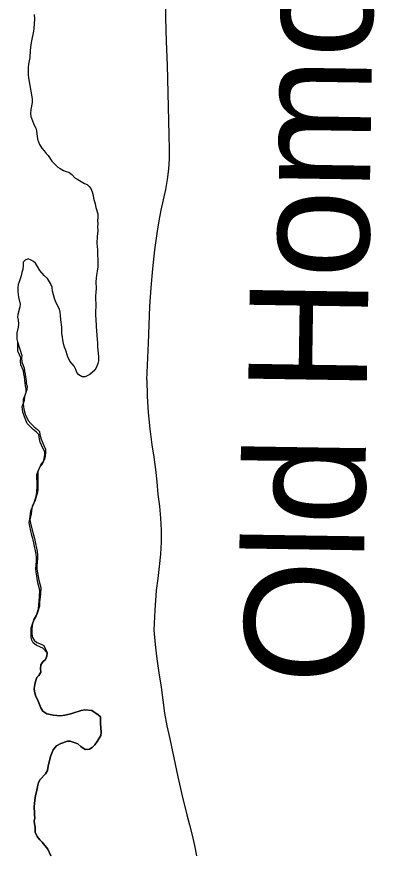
# Model space of a CAD drawing. Extents: x 3172231 to 3210228, y 940198 to 965780.
# Drawn here: x 3195468 to 3195883, y 954257 to 955195 of the extents above; entities that cross this region are included whole.
import ezdxf

# ---------------------------------------------------------------- set-up
doc = ezdxf.new("R2010")
doc.units = 0
for name, color, linetype in [('V-RIVR-IDEN', 7, 'Continuous'), ('V-ROAD-CNTR', 7, 'Continuous'), ('V-SITE-VEGE', 7, 'Continuous'), ('V-TOPO-SHOR', 7, 'Continuous')]:
    doc.layers.add(name, color=color, linetype=linetype)

msp = doc.modelspace()

# ---------------------------------------------------------------- linework, layer by layer
at = {"layer": 'V-ROAD-CNTR'}
for points in [[(3195614.285, 954787.78), (3195616.112, 954828.924), (3195617.699, 954870.079), (3195619.222, 954891.222), (3195621.148, 954912.337), (3195623.468, 954933.413), (3195626.188, 954954.438), (3195628.137, 954966.183), (3195630.355, 954977.884), (3195632.838, 954989.53), (3195635.586, 955001.116), (3195637.532, 955012.437), (3195638.867, 955023.867), (3195639.582, 955035.35), (3195639.676, 955046.84), (3195637.405, 955140.599), (3195636.311, 955167.016), (3195635.654, 955193.454), (3195635.434, 955219.898)], [(3195614.285, 954787.78), (3195614.592, 954769.502), (3195615.667, 954751.24), (3195617.51, 954733.039), (3195620.111, 954714.949), (3195622.194, 954701.137), (3195623.97, 954687.278), (3195625.436, 954673.385), (3195626.591, 954659.463), (3195628.35, 954646.134), (3195629.563, 954632.734), (3195630.228, 954619.293), (3195630.343, 954605.85), (3195629.483, 954592.313), (3195628.285, 954578.798), (3195626.753, 954565.316), (3195624.887, 954551.879), (3195623.12, 954529.671), (3195622.051, 954507.417), (3195623.511, 954491.375), (3195625.409, 954475.368), (3195627.742, 954459.42), (3195630.505, 954443.55), (3195632.082, 954428.962), (3195634.189, 954414.432), (3195636.825, 954399.985), (3195639.987, 954385.655), (3195644.499, 954364.299), (3195649.205, 954342.981), (3195654.108, 954321.71), (3195659.208, 954300.485), (3195662.208, 954289.018), (3195665.006, 954277.492), (3195667.594, 954265.917), (3195669.978, 954254.292)]]:
    msp.add_lwpolyline(points, dxfattribs=at)
at = {"layer": 'V-SITE-VEGE'}
for p, q in [((3195488.171, 955197.14), (3195488.23, 955192.485)), ((3195488.23, 955192.485), (3195487.702, 955181.614)), ((3195487.296, 955178.506), (3195484.988, 955167.833)), ((3195487.702, 955181.614), (3195487.296, 955178.506)), ((3195484.988, 955167.833), (3195484.374, 955163.836)), ((3195483.571, 955156.952), (3195483.004, 955149.182)), ((3195484.374, 955163.836), (3195483.571, 955156.952)), ((3195483.004, 955149.182), (3195481.767, 955141.631)), ((3195481.767, 955141.631), (3195481.37, 955137.857)), ((3195481.37, 955137.857), (3195481.2, 955133.642)), ((3195481.2, 955133.642), (3195481.245, 955130.095)), ((3195481.245, 955130.095), (3195481.734, 955126.333)), ((3195481.734, 955126.333), (3195485.576, 955102.656)), ((3195485.576, 955102.656), (3195485.625, 955098.664)), ((3195485.625, 955098.664), (3195484.394, 955090.669)), ((3195484.394, 955090.669), (3195484.005, 955086.229)), ((3195484.005, 955086.229), (3195484.267, 955083.128)), ((3195484.267, 955083.128), (3195486.102, 955078.051)), ((3195486.102, 955078.051), (3195488.155, 955073.421)), ((3195488.155, 955073.421), (3195489.973, 955069.894)), ((3195489.973, 955069.894), (3195490.676, 955066.799)), ((3195490.676, 955066.799), (3195491.896, 955057.723)), ((3195491.896, 955057.723), (3195493.967, 955051.763)), ((3195493.967, 955051.763), (3195496.459, 955047.36)), ((3195496.459, 955047.36), (3195499.378, 955044.515)), ((3195499.378, 955044.515), (3195501.407, 955041.656)), ((3195501.407, 955041.656), (3195503.656, 955039.246)), ((3195503.656, 955039.246), (3195507.942, 955033.091)), ((3195507.942, 955033.091), (3195514.68, 955026.3)), ((3195514.68, 955026.3), (3195517.142, 955024.557)), ((3195517.142, 955024.557), (3195520.935, 955022.61)), ((3195520.935, 955022.61), (3195523.831, 955021.537)), ((3195523.831, 955021.537), (3195526.723, 955020.689)), ((3195526.723, 955020.689), (3195530.304, 955017.848)), ((3195530.304, 955017.848), (3195533.678, 955014.121)), ((3195533.678, 955014.121), (3195537.026, 955012.388)), ((3195537.026, 955012.388), (3195544.395, 955008.042)), ((3195544.395, 955008.042), (3195547.295, 955006.75)), ((3195547.295, 955006.75), (3195549.537, 955004.561)), ((3195549.537, 955004.561), (3195551.563, 955002.148)), ((3195551.563, 955002.148), (3195553.158, 954998.622)), ((3195553.158, 954998.622), (3195554.094, 954994.64)), ((3195554.094, 954994.64), (3195554.577, 954991.542)), ((3195554.577, 954991.542), (3195556.431, 954985.135)), ((3195556.431, 954985.135), (3195557.146, 954981.152)), ((3195557.146, 954981.152), (3195559.228, 954974.084)), ((3195559.499, 954970.097), (3195559.105, 954966.101)), ((3195559.228, 954974.084), (3195559.499, 954970.097)), ((3195559.105, 954966.101), (3195559.368, 954962.777)), ((3195559.368, 954962.777), (3195559.189, 954959.228)), ((3195559.245, 954954.794), (3195558.659, 954948.357)), ((3195559.189, 954959.228), (3195559.245, 954954.794)), ((3195558.659, 954948.357), (3195558.307, 954941.038)), ((3195558.307, 954941.038), (3195558.841, 954933.727)), ((3195558.841, 954933.727), (3195558.897, 954929.293)), ((3195481.144, 954923.452), (3195477.837, 954922.08)), ((3195484.487, 954922.162), (3195481.144, 954923.452)), ((3195558.897, 954929.293), (3195559.439, 954921.318)), ((3195475.688, 954916.509), (3195475.307, 954911.405)), ((3195477.837, 954922.08), (3195475.649, 954919.833)), ((3195475.649, 954919.833), (3195475.688, 954916.509)), ((3195487.165, 954920.644), (3195484.487, 954922.162)), ((3195489.41, 954918.455), (3195487.165, 954920.644)), ((3195491.892, 954914.936), (3195489.41, 954918.455)), ((3195494.165, 954910.31), (3195491.892, 954914.936)), ((3195559.302, 954914.443), (3195558.7, 954909.556)), ((3195559.482, 954917.771), (3195559.302, 954914.443)), ((3195559.439, 954921.318), (3195559.482, 954917.771)), ((3195473.399, 954904.51), (3195471.041, 954897.825)), ((3195474.238, 954908.288), (3195473.399, 954904.51)), ((3195475.307, 954911.405), (3195474.238, 954908.288)), ((3195499.113, 954904.827), (3195494.165, 954910.31)), ((3195502.927, 954901.327), (3195499.113, 954904.827)), ((3195557.866, 954905.114), (3195557.064, 954898.229)), ((3195558.7, 954909.556), (3195557.866, 954905.114)), ((3195470.194, 954894.714), (3195469.796, 954890.94)), ((3195471.041, 954897.825), (3195470.194, 954894.714)), ((3195506.32, 954895.826), (3195502.927, 954901.327)), ((3195508.143, 954891.857), (3195506.32, 954895.826)), ((3195557.064, 954898.229), (3195557.612, 954889.811)), ((3195469.796, 954890.94), (3195469.843, 954887.171)), ((3195469.843, 954887.171), (3195470.11, 954883.626)), ((3195508.645, 954887.208), (3195508.143, 954891.857)), ((3195510.742, 954879.031), (3195508.645, 954887.208)), ((3195557.209, 954886.479), (3195556.832, 954881.154)), ((3195557.612, 954889.811), (3195557.209, 954886.479)), ((3195470.11, 954883.626), (3195470.591, 954880.532)), ((3195470.591, 954880.532), (3195472.24, 954872.788)), ((3195512.341, 954875.06), (3195510.742, 954879.031)), ((3195556.832, 954881.154), (3195557.191, 954870.073)), ((3195471.834, 954869.679), (3195469.499, 954861.225)), ((3195472.24, 954872.788), (3195471.834, 954869.679)), ((3195516.212, 954866.904), (3195512.341, 954875.06)), ((3195517.14, 954863.591), (3195516.212, 954866.904)), ((3195557.191, 954870.073), (3195556.588, 954864.963)), ((3195469.499, 954861.225), (3195469.317, 954858.119)), ((3195469.317, 954858.119), (3195470.024, 954854.803)), ((3195517.627, 954860.048), (3195517.14, 954863.591)), ((3195517.91, 954855.173), (3195517.627, 954860.048)), ((3195556.588, 954864.963), (3195556.654, 954859.644)), ((3195556.654, 954859.644), (3195557.139, 954856.324)), ((3195470.515, 954850.817), (3195469.899, 954847.041)), ((3195470.024, 954854.803), (3195470.515, 954850.817)), ((3195518.897, 954846.981), (3195517.91, 954855.173)), ((3195557.139, 954856.324), (3195557.469, 954847.682)), ((3195557.469, 954847.682), (3195558.759, 954833.065)), ((3195469.899, 954847.041), (3195468.426, 954840.592)), ((3195468.426, 954840.592), (3195468.512, 954833.497)), ((3195518.981, 954840.334), (3195518.897, 954846.981)), ((3195520.904, 954828.16), (3195518.981, 954840.334)), ((3195468.512, 954833.497), (3195469.217, 954830.401)), ((3195469.217, 954830.401), (3195473.997, 954815.158)), ((3195558.759, 954833.065), (3195559.028, 954829.297)), ((3195559.028, 954829.297), (3195559.077, 954825.31)), ((3195522.057, 954824.628), (3195520.904, 954828.16)), ((3195523.202, 954821.76), (3195522.057, 954824.628)), ((3195525.742, 954813.589), (3195523.202, 954821.76)), ((3195559.077, 954825.31), (3195560.109, 954813.57)), ((3195473.997, 954815.158), (3195473.681, 954812.055)), ((3195473.681, 954812.055), (3195474.064, 954807.922)), ((3195528.017, 954808.962), (3195525.742, 954813.589)), ((3195560.109, 954813.57), (3195559.939, 954809.356)), ((3195474.064, 954807.922), (3195476.884, 954801.057)), ((3195476.884, 954801.057), (3195477.261, 954797.614)), ((3195532.965, 954803.257), (3195528.017, 954808.962)), ((3195534.788, 954799.288), (3195532.965, 954803.257)), ((3195557.809, 954802.235), (3195556.079, 954798.886)), ((3195559.312, 954806.245), (3195557.809, 954802.235)), ((3195559.939, 954809.356), (3195559.312, 954806.245)), ((3195477.261, 954797.614), (3195477.982, 954794.176)), ((3195477.982, 954794.176), (3195478.359, 954790.733)), ((3195535.939, 954795.976), (3195534.788, 954799.288)), ((3195537.966, 954793.34), (3195535.939, 954795.976)), ((3195541.759, 954791.393), (3195537.966, 954793.34)), ((3195545.087, 954791.212), (3195541.759, 954791.393)), ((3195550.375, 954793.938), (3195545.087, 954791.212)), ((3195556.079, 954798.886), (3195550.375, 954793.938)), ((3195478.359, 954790.733), (3195479.082, 954787.295)), ((3195479.082, 954787.295), (3195479.111, 954784.194)), ((3195479.111, 954784.194), (3195480.18, 954780.413)), ((3195479.866, 954776.962), (3195477.181, 954769.358)), ((3195480.18, 954780.413), (3195479.866, 954776.962)), ((3195476.878, 954764.875), (3195475.535, 954761.074)), ((3195477.181, 954769.358), (3195476.878, 954764.875)), ((3195475.535, 954761.074), (3195476.282, 954754.879)), ((3195476.282, 954754.879), (3195478.058, 954749.382)), ((3195478.058, 954749.382), (3195481.226, 954742.175)), ((3195481.226, 954742.175), (3195484.358, 954738.757)), ((3195484.358, 954738.757), (3195487.835, 954735.345)), ((3195487.835, 954735.345), (3195491.655, 954732.279)), ((3195491.655, 954732.279), (3195494.09, 954729.889)), ((3195494.09, 954729.889), (3195494.462, 954726.793)), ((3195494.462, 954726.793), (3195495.894, 954721.292)), ((3195495.894, 954721.292), (3195498.712, 954714.427)), ((3195498.712, 954714.427), (3195500.819, 954710.312)), ((3195500.848, 954707.212), (3195500.205, 954702.38)), ((3195500.819, 954710.312), (3195500.848, 954707.212)), ((3195499.548, 954698.93), (3195497.85, 954696.157)), ((3195500.205, 954702.38), (3195499.548, 954698.93)), ((3195495.806, 954693.726), (3195493.105, 954687.842)), ((3195497.85, 954696.157), (3195495.806, 954693.726)), ((3195493.105, 954687.842), (3195492.099, 954684.731)), ((3195492.099, 954684.731), (3195492.216, 954672.328)), ((3195492.216, 954672.328), (3195491.935, 954665.432)), ((3195491.622, 954661.986), (3195488.947, 954653.001)), ((3195491.935, 954665.432), (3195491.622, 954661.986)), ((3195488.947, 954653.001), (3195485.912, 954646.083)), ((3195485.242, 954644.006), (3195484.612, 954637.799)), ((3195485.912, 954646.083), (3195485.242, 954644.006)), ((3195484.612, 954637.799), (3195483.299, 954630.895)), ((3195483.299, 954630.895), (3195484.024, 954627.11)), ((3195484.024, 954627.11), (3195486.535, 954616.452)), ((3195486.535, 954616.452), (3195487.6, 954613.018)), ((3195487.6, 954613.018), (3195488.681, 954608.203)), ((3195488.681, 954608.203), (3195491.21, 954595.475)), ((3195491.21, 954595.475), (3195491.589, 954591.69)), ((3195491.622, 954588.245), (3195491.02, 954578.935)), ((3195491.589, 954591.69), (3195491.622, 954588.245)), ((3195491.02, 954578.935), (3195491.048, 954575.834)), ((3195491.048, 954575.834), (3195493.232, 954563.45)), ((3195493.232, 954563.45), (3195495.378, 954555.201)), ((3195495.103, 954547.617), (3195494.153, 954538.649)), ((3195495.378, 954555.201), (3195495.103, 954547.617)), ((3195494.153, 954538.649), (3195493.85, 954534.166)), ((3195493.85, 954534.166), (3195491.171, 954525.871)), ((3195487.784, 954519.637), (3195485.777, 954513.071)), ((3195491.171, 954525.871), (3195487.784, 954519.637)), ((3195485.777, 954513.071), (3195485.478, 954508.244)), ((3195485.478, 954508.244), (3195485.529, 954502.731)), ((3195485.529, 954502.731), (3195486.25, 954499.293)), ((3195486.25, 954499.293), (3195488.001, 954496.208)), ((3195488.001, 954496.208), (3195491.128, 954493.48)), ((3195491.128, 954493.48), (3195495.972, 954491.459)), ((3195495.972, 954491.459), (3195498.741, 954490.105)), ((3195498.741, 954490.105), (3195502.607, 954481.872)), ((3195502.607, 954481.872), (3195502.298, 954478.077)), ((3195500.606, 954474.616), (3195497.532, 954471.831)), ((3195502.298, 954478.077), (3195500.606, 954474.616)), ((3195495.499, 954468.368), (3195495.196, 954463.885)), ((3195495.196, 954463.885), (3195495.574, 954460.098)), ((3195497.532, 954471.831), (3195495.499, 954468.368)), ((3195490.807, 954454.196), (3195489.469, 954449.702)), ((3195493.197, 954456.629), (3195490.807, 954454.196)), ((3195495.574, 954460.098), (3195493.197, 954456.629)), ((3195488.81, 954446.595), (3195488.163, 954442.11)), ((3195489.469, 954449.702), (3195488.81, 954446.595)), ((3195488.163, 954442.11), (3195488.54, 954438.668)), ((3195488.54, 954438.668), (3195489.971, 954432.823)), ((3195489.971, 954432.823), (3195491.724, 954429.738)), ((3195491.724, 954429.738), (3195495.603, 954420.125)), ((3195495.603, 954420.125), (3195497.704, 954416.703)), ((3195497.704, 954416.703), (3195502.212, 954413.641)), ((3195531.494, 954414.26), (3195540.77, 954417.448)), ((3195540.77, 954417.448), (3195544.896, 954418.175)), ((3195544.896, 954418.175), (3195552.832, 954417.215)), ((3195552.832, 954417.215), (3195559.767, 954412.455)), ((3195502.212, 954413.641), (3195506.011, 954412.644)), ((3195506.011, 954412.644), (3195509.12, 954411.982)), ((3195509.12, 954411.982), (3195517.394, 954411.372)), ((3195517.394, 954411.372), (3195522.555, 954412.107)), ((3195522.555, 954412.107), (3195527.714, 954413.191)), ((3195527.714, 954413.191), (3195531.494, 954414.26)), ((3195559.767, 954412.455), (3195562.202, 954410.065)), ((3195562.202, 954410.065), (3195562.27, 954402.832)), ((3195562.27, 954402.832), (3195563.054, 954392.844)), ((3195562.741, 954389.397), (3195558.667, 954382.466)), ((3195563.054, 954392.844), (3195562.741, 954389.397)), ((3195518.029, 954380.365), (3195512.886, 954377.559)), ((3195525.242, 954382.843), (3195518.029, 954380.365)), ((3195528.342, 954382.874), (3195525.242, 954382.843)), ((3195532.836, 954381.537), (3195528.342, 954382.874)), ((3195536.985, 954379.851), (3195532.836, 954381.537)), ((3195540.456, 954377.127), (3195536.985, 954379.851)), ((3195555.947, 954378.649), (3195552.873, 954375.866)), ((3195558.667, 954382.466), (3195555.947, 954378.649)), ((3195509.478, 954373.394), (3195506.449, 954365.783)), ((3195512.886, 954377.559), (3195509.478, 954373.394)), ((3195545.312, 954373.728), (3195540.456, 954377.127)), ((3195550.133, 954374.117), (3195545.312, 954373.728)), ((3195552.873, 954375.866), (3195550.133, 954374.117)), ((3195506.449, 954365.783), (3195503.795, 954354.732)), ((3195503.795, 954354.732), (3195502.808, 954349.899)), ((3195500.772, 954346.436), (3195494.63, 954339.829)), ((3195502.808, 954349.899), (3195500.772, 954346.436)), ((3195491.933, 954333.601), (3195490.624, 954326.009)), ((3195492.937, 954336.712), (3195491.933, 954333.601)), ((3195494.63, 954339.829), (3195492.937, 954336.712)), ((3195490.624, 954326.009), (3195489.627, 954322.21)), ((3195488.644, 954316.687), (3195488.026, 954309.445)), ((3195489.627, 954322.21), (3195488.644, 954316.687)), ((3195488.026, 954309.445), (3195488.052, 954306.344)), ((3195488.052, 954306.344), (3195488.406, 954305.314)), ((3195488.406, 954305.314), (3195488.447, 954300.835)), ((3195488.832, 954296.702), (3195488.171, 954293.596)), ((3195488.447, 954300.835), (3195488.832, 954296.702)), ((3195488.171, 954293.596), (3195488.204, 954290.151)), ((3195488.204, 954290.151), (3195488.929, 954286.366)), ((3195488.929, 954286.366), (3195488.98, 954280.855)), ((3195488.98, 954280.855), (3195491.435, 954276.052)), ((3195491.435, 954276.052), (3195494.229, 954272.288)), ((3195494.229, 954272.288), (3195497.01, 954269.558)), ((3195497.01, 954269.558), (3195503.283, 954262.036)), ((3195503.283, 954262.036), (3195506.8, 954254.489))]:
    msp.add_line(p, q, dxfattribs=at)
at = {"layer": 'V-TOPO-SHOR'}
for points in [[(3195488.173, 955197.14), (3195488.23, 955192.485), (3195487.702, 955181.614), (3195487.296, 955178.506), (3195484.988, 955167.833), (3195484.374, 955163.836), (3195483.571, 955156.952), (3195483.004, 955149.184), (3195481.767, 955141.631), (3195481.37, 955137.857), (3195481.2, 955133.642), (3195481.245, 955130.095), (3195481.734, 955126.333), (3195485.576, 955102.656), (3195485.625, 955098.664), (3195484.394, 955090.669), (3195484.005, 955086.229), (3195484.265, 955083.128), (3195486.102, 955078.051), (3195488.155, 955073.421), (3195489.973, 955069.894), (3195490.676, 955066.799), (3195491.896, 955057.725), (3195493.967, 955051.763), (3195496.459, 955047.36), (3195499.378, 955044.513), (3195501.407, 955041.656), (3195503.656, 955039.246), (3195507.944, 955033.091), (3195514.68, 955026.3), (3195517.142, 955024.557), (3195520.935, 955022.61), (3195523.831, 955021.537), (3195526.723, 955020.687), (3195530.304, 955017.848), (3195533.678, 955014.121), (3195537.026, 955012.388), (3195544.395, 955008.044), (3195547.295, 955006.75), (3195549.537, 955004.561), (3195551.563, 955002.148), (3195553.158, 954998.62), (3195554.094, 954994.64), (3195554.577, 954991.542), (3195556.431, 954985.135), (3195557.146, 954981.152), (3195559.228, 954974.084), (3195559.499, 954970.097), (3195559.105, 954966.101), (3195559.368, 954962.777), (3195559.189, 954959.228), (3195559.245, 954954.794), (3195558.659, 954948.357), (3195558.307, 954941.038), (3195558.841, 954933.727), (3195558.897, 954929.293), (3195559.439, 954921.318), (3195559.482, 954917.771), (3195559.302, 954914.443), (3195558.698, 954909.556), (3195557.866, 954905.114), (3195557.064, 954898.229), (3195557.612, 954889.811), (3195557.209, 954886.479), (3195556.832, 954881.154), (3195557.191, 954870.073), (3195556.588, 954864.965), (3195556.654, 954859.644), (3195557.139, 954856.324), (3195557.469, 954847.682), (3195558.759, 954833.065), (3195559.028, 954829.299), (3195559.077, 954825.31), (3195560.109, 954813.57), (3195559.939, 954809.356), (3195559.312, 954806.245), (3195557.809, 954802.235), (3195556.079, 954798.886), (3195550.375, 954793.938), (3195545.087, 954791.212), (3195541.759, 954791.393), (3195537.966, 954793.34), (3195535.939, 954795.976), (3195534.788, 954799.288)], [(3195534.788, 954799.288), (3195532.965, 954803.257), (3195528.017, 954808.96), (3195525.742, 954813.589), (3195523.202, 954821.76), (3195522.057, 954824.628), (3195520.904, 954828.16), (3195518.981, 954840.332), (3195518.897, 954846.984), (3195517.91, 954855.173), (3195517.627, 954860.048), (3195517.14, 954863.591), (3195516.212, 954866.904), (3195512.341, 954875.06), (3195510.742, 954879.031), (3195508.645, 954887.208), (3195508.143, 954891.857), (3195506.32, 954895.826), (3195502.927, 954901.327), (3195499.113, 954904.827), (3195494.168, 954910.31), (3195491.892, 954914.936), (3195489.41, 954918.455), (3195487.165, 954920.644), (3195484.487, 954922.162), (3195481.144, 954923.452), (3195477.837, 954922.08), (3195475.647, 954919.835), (3195475.688, 954916.509), (3195475.307, 954911.405), (3195474.238, 954908.288), (3195473.399, 954904.51), (3195471.041, 954897.827), (3195470.194, 954894.714), (3195469.796, 954890.94), (3195469.843, 954887.171), (3195470.11, 954883.626), (3195470.591, 954880.53), (3195472.24, 954872.788), (3195471.834, 954869.679), (3195469.499, 954861.225), (3195469.317, 954858.119), (3195470.024, 954854.803), (3195470.515, 954850.817), (3195469.899, 954847.041), (3195468.426, 954840.592), (3195468.512, 954833.497), (3195469.217, 954830.403), (3195469.481, 954827.079), (3195469.123, 954820.204), (3195472.991, 954812.047)], [(3195502.607, 954481.872), (3195497.735, 954486.994), (3195494.966, 954488.348), (3195490.125, 954490.369), (3195486.997, 954493.097), (3195485.244, 954496.182), (3195484.523, 954499.62), (3195484.472, 954505.133), (3195484.771, 954509.961), (3195486.778, 954516.526), (3195490.166, 954522.761), (3195492.844, 954531.055), (3195493.148, 954535.538), (3195494.098, 954544.506), (3195494.372, 954552.09), (3195492.226, 954560.339), (3195490.045, 954572.724), (3195490.014, 954575.824), (3195490.616, 954585.134), (3195490.586, 954588.579), (3195490.205, 954592.366), (3195487.673, 954605.092), (3195486.594, 954609.905), (3195485.529, 954613.342), (3195483.018, 954623.999), (3195482.293, 954627.784), (3195483.608, 954634.688), (3195484.239, 954640.895), (3195484.908, 954642.97), (3195487.946, 954649.89), (3195490.616, 954658.875), (3195490.93, 954662.322), (3195491.21, 954669.217), (3195491.093, 954681.62), (3195492.099, 954684.731), (3195494.8, 954690.615), (3195496.844, 954693.046), (3195498.542, 954695.819), (3195499.199, 954699.269), (3195499.843, 954704.101), (3195499.814, 954707.201), (3195497.708, 954711.316), (3195494.888, 954718.181), (3195493.459, 954723.682), (3195493.084, 954726.778), (3195490.649, 954729.168), (3195486.832, 954732.234), (3195483.352, 954735.646), (3195480.221, 954739.064), (3195477.052, 954746.269), (3195475.277, 954751.768), (3195474.529, 954757.963), (3195475.873, 954761.764), (3195476.176, 954766.247), (3195478.863, 954773.854), (3195479.174, 954777.302), (3195478.105, 954781.083), (3195478.076, 954784.184), (3195477.355, 954787.622), (3195476.979, 954791.065), (3195476.258, 954794.504), (3195475.881, 954797.946), (3195473.059, 954804.811), (3195472.676, 954808.944), (3195472.991, 954812.047)], [(3195506.8, 954254.489), (3195503.283, 954262.036), (3195497.01, 954269.558), (3195494.229, 954272.288), (3195491.435, 954276.052), (3195488.98, 954280.855), (3195488.929, 954286.366), (3195488.204, 954290.151), (3195488.171, 954293.596), (3195488.832, 954296.702), (3195488.447, 954300.835), (3195488.406, 954305.314), (3195488.052, 954306.344), (3195488.024, 954309.445), (3195488.644, 954316.687), (3195489.627, 954322.21), (3195490.624, 954326.009), (3195491.933, 954333.601), (3195492.937, 954336.712), (3195494.63, 954339.829), (3195500.772, 954346.436), (3195502.808, 954349.899), (3195503.795, 954354.732), (3195506.449, 954365.783), (3195509.478, 954373.394), (3195512.886, 954377.559), (3195518.029, 954380.365), (3195525.242, 954382.843), (3195528.342, 954382.874), (3195532.836, 954381.537), (3195536.985, 954379.851), (3195540.456, 954377.127), (3195545.312, 954373.728), (3195550.133, 954374.117), (3195552.873, 954375.866), (3195555.947, 954378.651), (3195558.669, 954382.466), (3195562.741, 954389.397), (3195563.052, 954392.846), (3195562.27, 954402.832), (3195562.202, 954410.065), (3195559.767, 954412.455), (3195552.832, 954417.215), (3195544.896, 954418.175), (3195540.77, 954417.446), (3195531.494, 954414.26), (3195527.716, 954413.191), (3195522.557, 954412.107), (3195517.394, 954411.372), (3195509.12, 954411.982), (3195506.011, 954412.644), (3195502.212, 954413.641), (3195497.704, 954416.701), (3195495.603, 954420.125), (3195491.724, 954429.738), (3195489.971, 954432.823), (3195488.54, 954438.668), (3195488.163, 954442.11), (3195488.81, 954446.595), (3195489.469, 954449.702), (3195490.807, 954454.196), (3195493.197, 954456.629), (3195495.574, 954460.098), (3195495.196, 954463.885), (3195495.499, 954468.368), (3195497.532, 954471.831), (3195500.608, 954474.616), (3195502.298, 954478.077), (3195502.607, 954481.872)]]:
    msp.add_lwpolyline(points, dxfattribs=at)

# ---------------------------------------------------------------- texts
at = {"layer": 'V-RIVR-IDEN'}
msp.add_text('Old Homochitto River', height=132.99974, rotation=89.107234, dxfattribs=at).set_placement((3195855.804, 954446.464))

doc.saveas('drawing.dxf')
